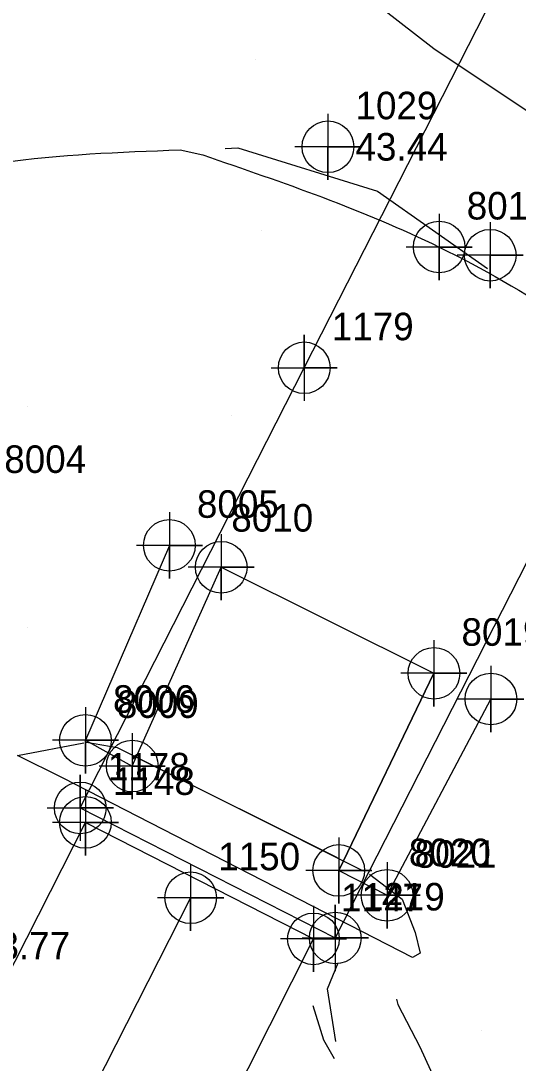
# Model space of a CAD drawing. Extents: x 2062781 to 2066835, y 358981 to 366501.
# Drawn here: x 2064250 to 2064295.2, y 361830.7 to 361925.3 of the extents above; entities that cross this region are included whole.
import ezdxf

# ---------------------------------------------------------------- set-up
doc = ezdxf.new("R2010")
doc.units = 0
for name, color, linetype in [('CTL Supplemental Horizontal and Vertical Cogo Elevation', 7, 'Continuous'), ('Exist Building Cogo Number', 7, 'Continuous'), ('Exist Building Cogo Point CELL', 7, 'Continuous'), ('Exist DTM Breakline', 7, 'Continuous'), ('Exist DTM Breakline Underwater Cogo Number', 7, 'Continuous'), ('Exist DTM Crownline', 7, 'Continuous'), ('Exist DTM Crownline Cogo Number', 7, 'Continuous'), ('Exist DTM Crownline Cogo Point CELL', 7, 'Continuous'), ('Exist DTM Regular Point CELL', 7, 'Continuous'), ('Exist DTM Ridgeline Cogo Elevation', 7, 'Continuous'), ('Exist DTM Ridgeline Cogo Number', 7, 'Continuous'), ('Exist Roads EOP', 7, 'Continuous'), ('Exist Roads EOP Cogo Number', 7, 'Continuous'), ('Exist Roads EOP Cogo Point CELL', 7, 'Continuous'), ('Exist Structure Major Deck Tunnel Box Culvert', 7, 'Continuous'), ('Exist Structure Major Deck Tunnel Box Culvert Cogo Number', 7, 'Continuous'), ('Exist Structure Major Deck Tunnel Box Culvert Cogo Point CELL', 7, 'Continuous'), ('PH Exist DTM Breakline', 7, 'Continuous'), ('PH Exist DTM Point', 7, 'Continuous')]:
    doc.layers.add(name, color=color, linetype=linetype)

msp = doc.modelspace()

# ---------------------------------------------------------------- linework, layer by layer
at = {"layer": 'Exist Building Cogo Point CELL'}
for points in [[(2064288.002, 361907.779), (2064288.002, 361901.779), (2064288.002, 361904.779), (2064291.002, 361904.779), (2064285.002, 361904.779)], [(2064288.002, 361907.779), (2064288.002, 361901.779), (2064288.002, 361904.779), (2064291.002, 361904.779), (2064285.002, 361904.779)], [(2064288.002, 361907.779), (2064288.002, 361901.779), (2064288.002, 361904.779), (2064291.002, 361904.779), (2064285.002, 361904.779)], [(2064263.51, 361880.695), (2064263.51, 361874.695), (2064263.51, 361877.695), (2064266.51, 361877.695), (2064260.51, 361877.695)], [(2064263.51, 361880.695), (2064263.51, 361874.695), (2064263.51, 361877.695), (2064266.51, 361877.695), (2064260.51, 361877.695)], [(2064263.51, 361880.695), (2064263.51, 361874.695), (2064263.51, 361877.695), (2064266.51, 361877.695), (2064260.51, 361877.695)], [(2064268.214, 361878.705), (2064268.214, 361872.705), (2064268.214, 361875.705), (2064271.214, 361875.705), (2064265.214, 361875.705)], [(2064268.214, 361878.705), (2064268.214, 361872.705), (2064268.214, 361875.705), (2064271.214, 361875.705), (2064265.214, 361875.705)], [(2064268.214, 361878.705), (2064268.214, 361872.705), (2064268.214, 361875.705), (2064271.214, 361875.705), (2064265.214, 361875.705)], [(2064287.527, 361869.076), (2064287.527, 361863.076), (2064287.527, 361866.076), (2064290.527, 361866.076), (2064284.527, 361866.076)], [(2064287.527, 361869.076), (2064287.527, 361863.076), (2064287.527, 361866.076), (2064290.527, 361866.076), (2064284.527, 361866.076)], [(2064287.527, 361869.076), (2064287.527, 361863.076), (2064287.527, 361866.076), (2064290.527, 361866.076), (2064284.527, 361866.076)], [(2064292.696, 361866.741), (2064292.696, 361860.741), (2064292.696, 361863.741), (2064295.696, 361863.741), (2064289.696, 361863.741)], [(2064292.696, 361866.741), (2064292.696, 361860.741), (2064292.696, 361863.741), (2064295.696, 361863.741), (2064289.696, 361863.741)], [(2064292.696, 361866.741), (2064292.696, 361860.741), (2064292.696, 361863.741), (2064295.696, 361863.741), (2064289.696, 361863.741)], [(2064255.891, 361862.993), (2064255.891, 361856.993), (2064255.891, 361859.993), (2064258.891, 361859.993), (2064252.891, 361859.993)], [(2064255.891, 361862.993), (2064255.891, 361856.993), (2064255.891, 361859.993), (2064258.891, 361859.993), (2064252.891, 361859.993)], [(2064255.891, 361862.993), (2064255.891, 361856.993), (2064255.891, 361859.993), (2064258.891, 361859.993), (2064252.891, 361859.993)], [(2064260.142, 361860.657), (2064260.142, 361854.657), (2064260.142, 361857.657), (2064263.142, 361857.657), (2064257.142, 361857.657)], [(2064260.142, 361860.657), (2064260.142, 361854.657), (2064260.142, 361857.657), (2064263.142, 361857.657), (2064257.142, 361857.657)], [(2064260.142, 361860.657), (2064260.142, 361854.657), (2064260.142, 361857.657), (2064263.142, 361857.657), (2064257.142, 361857.657)], [(2064278.888, 361851.177), (2064278.888, 361845.177), (2064278.888, 361848.177), (2064281.888, 361848.177), (2064275.888, 361848.177)], [(2064278.888, 361851.177), (2064278.888, 361845.177), (2064278.888, 361848.177), (2064281.888, 361848.177), (2064275.888, 361848.177)], [(2064278.888, 361851.177), (2064278.888, 361845.177), (2064278.888, 361848.177), (2064281.888, 361848.177), (2064275.888, 361848.177)], [(2064283.269, 361848.919), (2064283.269, 361842.919), (2064283.269, 361845.919), (2064286.269, 361845.919), (2064280.269, 361845.919)], [(2064283.269, 361848.919), (2064283.269, 361842.919), (2064283.269, 361845.919), (2064286.269, 361845.919), (2064280.269, 361845.919)], [(2064283.269, 361848.919), (2064283.269, 361842.919), (2064283.269, 361845.919), (2064286.269, 361845.919), (2064280.269, 361845.919)]]:
    msp.add_lwpolyline(points, dxfattribs=at)
for centre in [(2064288.002, 361904.779), (2064288.002, 361904.779), (2064288.002, 361904.779), (2064263.51, 361877.695), (2064263.51, 361877.695), (2064263.51, 361877.695), (2064268.214, 361875.705), (2064268.214, 361875.705), (2064268.214, 361875.705), (2064287.527, 361866.076), (2064287.527, 361866.076), (2064287.527, 361866.076), (2064292.696, 361863.741), (2064292.696, 361863.741), (2064292.696, 361863.741), (2064255.891, 361859.993), (2064255.891, 361859.993), (2064255.891, 361859.993), (2064260.142, 361857.657), (2064260.142, 361857.657), (2064260.142, 361857.657), (2064278.888, 361848.177), (2064278.888, 361848.177), (2064278.888, 361848.177), (2064283.269, 361845.919), (2064283.269, 361845.919), (2064283.269, 361845.919)]:
    msp.add_circle(centre, 2.344, dxfattribs=at)
at = {"layer": 'Exist DTM Breakline'}
msp.add_line((2064264.497, 361913.599), (2064266.546, 361913.136), dxfattribs=at)
msp.add_lwpolyline([(2064263.51, 361877.695), (2064255.891, 361859.993), (2064260.142, 361857.657), (2064268.214, 361875.705), (2064287.527, 361866.076), (2064278.888, 361848.177), (2064283.269, 361845.919), (2064292.696, 361863.741)], dxfattribs=at)
for points in [[(2064215.541, 361889.106), (2064233.879, 361907.894), (2064264.497, 361913.599)], [(2064266.546, 361913.136), (2064288.002, 361904.779), (2064309.887, 361890.42), (2064319.889, 361881.154), (2064333.541, 361855.73), (2064330.951, 361847.853)]]:
    msp.add_spline(points, degree=3, dxfattribs=at)
at = {"layer": 'Exist DTM Breakline Underwater Cogo Number'}
for points in [[(2064260.142, 361857.657), (2064268.214, 361875.705)], [(2064260.142, 361857.657), (2064268.214, 361875.705)], [(2064260.142, 361857.657), (2064268.214, 361875.705)], [(2064278.888, 361848.177), (2064287.527, 361866.076)], [(2064278.888, 361848.177), (2064287.527, 361866.076)], [(2064278.888, 361848.177), (2064287.527, 361866.076)], [(2064283.269, 361845.919), (2064292.696, 361863.741)], [(2064283.269, 361845.919), (2064292.696, 361863.741)], [(2064283.269, 361845.919), (2064292.696, 361863.741)], [(2064255.891, 361859.993), (2064260.142, 361857.657)], [(2064255.891, 361859.993), (2064260.142, 361857.657)], [(2064255.891, 361859.993), (2064260.142, 361857.657)], [(2064255.987, 361859.818), (2064258.758, 361859.346)], [(2064255.987, 361859.818), (2064258.758, 361859.346)], [(2064255.987, 361859.818), (2064258.758, 361859.346)], [(2064258.758, 361859.346), (2064281.109, 361848.146)], [(2064258.758, 361859.346), (2064281.109, 361848.146)], [(2064258.758, 361859.346), (2064281.109, 361848.146)], [(2064258.758, 361859.346), (2064281.109, 361848.146)], [(2064258.758, 361859.346), (2064281.109, 361848.146)], [(2064258.758, 361859.346), (2064281.109, 361848.146)], [(2064281.691, 361847.855), (2064284.649, 361845.562)], [(2064281.691, 361847.855), (2064284.649, 361845.562)], [(2064281.691, 361847.855), (2064284.649, 361845.562)]]:
    msp.add_lwpolyline(points, dxfattribs=at)
at = {"layer": 'Exist DTM Crownline'}
msp.add_lwpolyline([(2064265.441, 361845.695), (2064239.974, 361795.637), (2064213.324, 361743.862), (2064188.563, 361695.075), (2064163.474, 361645.604), (2064134.868, 361589.208), (2064123.648, 361567.027), (2064102.768, 361525.754), (2064081.502, 361483.764), (2064060.491, 361443.216), (2064039.785, 361402.117), (2064017.952, 361359.285), (2063998.021, 361320.112), (2063977.861, 361280.752), (2063957.656, 361241.435), (2063938.488, 361203.846), (2063917.61, 361163.02), (2063896.2, 361120.913), (2063873.972, 361077.232), (2063852.927, 361035.552), (2063832.77, 360995.688), (2063813.378, 360956.989), (2063791.843, 360915.199), (2063771.297, 360874.466)], dxfattribs=at)
at = {"layer": 'Exist DTM Crownline Cogo Point CELL'}
msp.add_lwpolyline([(2064265.441, 361848.695), (2064265.441, 361842.695), (2064265.441, 361845.695), (2064268.441, 361845.695), (2064262.441, 361845.695)], dxfattribs=at)
msp.add_lwpolyline([(2064265.441, 361848.695), (2064265.441, 361842.695), (2064265.441, 361845.695), (2064268.441, 361845.695), (2064262.441, 361845.695)], dxfattribs=at)
msp.add_lwpolyline([(2064265.441, 361848.695), (2064265.441, 361842.695), (2064265.441, 361845.695), (2064268.441, 361845.695), (2064262.441, 361845.695)], dxfattribs=at)
msp.add_circle((2064265.441, 361845.695), 2.344, dxfattribs=at)
msp.add_circle((2064265.441, 361845.695), 2.344, dxfattribs=at)
msp.add_circle((2064265.441, 361845.695), 2.344, dxfattribs=at)
at = {"layer": 'Exist DTM Regular Point CELL'}
for points in [[(2064277.905, 361916.879), (2064277.905, 361910.879), (2064277.905, 361913.879), (2064280.905, 361913.879), (2064274.905, 361913.879)], [(2064292.633, 361907.037), (2064292.633, 361901.037), (2064292.633, 361904.037), (2064295.633, 361904.037), (2064289.633, 361904.037)]]:
    msp.add_lwpolyline(points, dxfattribs=at)
for centre in [(2064277.905, 361913.879), (2064292.633, 361904.037)]:
    msp.add_circle(centre, 2.344, dxfattribs=at)
at = {"layer": 'Exist Roads EOP'}
for points in [[(2063947.544, 361247.655), (2063967.277, 361286.12), (2063986.626, 361323.879), (2064008.237, 361366.151), (2064030.201, 361409.405), (2064050.535, 361448.686), (2064070.623, 361487.87), (2064093.973, 361533.433), (2064113.626, 361572.45), (2064134.872, 361614.055), (2064156.049, 361655.626), (2064176.927, 361697.028), (2064198.396, 361739.791), (2064219.665, 361781.226), (2064239.904, 361821.078), (2064255.886, 361852.537)], [(2064255.886, 361852.537), (2064276.589, 361841.965)], [(2063968.74, 361236.858), (2063988.59, 361275.837), (2064007.944, 361313.553), (2064029.338, 361355.45), (2064050.744, 361397.355), (2064071.707, 361438.157), (2064092.469, 361479.256), (2064113.842, 361521.244), (2064134.238, 361561.364), (2064154.674, 361602.171), (2064176.641, 361645.096), (2064197.635, 361686.254), (2064219.165, 361728.913), (2064239.98, 361769.728), (2064260.768, 361810.546), (2064276.589, 361841.965)]]:
    msp.add_lwpolyline(points, dxfattribs=at)
at = {"layer": 'Exist Roads EOP Cogo Point CELL'}
for points in [[(2064255.886, 361855.537), (2064255.886, 361849.537), (2064255.886, 361852.537), (2064258.886, 361852.537), (2064252.886, 361852.537)], [(2064255.886, 361855.537), (2064255.886, 361849.537), (2064255.886, 361852.537), (2064258.886, 361852.537), (2064252.886, 361852.537)], [(2064255.886, 361855.537), (2064255.886, 361849.537), (2064255.886, 361852.537), (2064258.886, 361852.537), (2064252.886, 361852.537)], [(2064276.589, 361844.965), (2064276.589, 361838.965), (2064276.589, 361841.965), (2064279.589, 361841.965), (2064273.589, 361841.965)], [(2064276.589, 361844.965), (2064276.589, 361838.965), (2064276.589, 361841.965), (2064279.589, 361841.965), (2064273.589, 361841.965)], [(2064276.589, 361844.965), (2064276.589, 361838.965), (2064276.589, 361841.965), (2064279.589, 361841.965), (2064273.589, 361841.965)]]:
    msp.add_lwpolyline(points, dxfattribs=at)
for centre in [(2064255.886, 361852.537), (2064255.886, 361852.537), (2064255.886, 361852.537), (2064276.589, 361841.965), (2064276.589, 361841.965), (2064276.589, 361841.965)]:
    msp.add_circle(centre, 2.344, dxfattribs=at)
at = {"layer": 'Exist Structure Major Deck Tunnel Box Culvert'}
for points in [[(2064255.422, 361853.855), (2064275.75, 361893.814), (2064296.145, 361933.851), (2064307.578, 361956.226), (2064318.893, 361978.585), (2064330.212, 362000.831), (2064341.527, 362023.165), (2064352.902, 362045.347), (2064364.197, 362067.745), (2064375.5, 362089.928), (2064386.872, 362112.26), (2064398.186, 362134.56), (2064409.529, 362156.834), (2064420.835, 362179.06), (2064432.185, 362201.493), (2064460.198, 362256.323), (2064487.426, 362309.984), (2064514.606, 362363.362), (2064541.873, 362416.975), (2064569.019, 362470.342), (2064596.257, 362523.951)], [(2064619.366, 362512.066), (2064592.261, 362458.715), (2064565.104, 362405.298), (2064537.774, 362351.702), (2064510.645, 362298.319), (2064483.351, 362244.689), (2064455.325, 362189.72), (2064443.941, 362167.394), (2064432.685, 362145.076), (2064421.276, 362122.774), (2064409.977, 362100.464), (2064398.633, 362078.317), (2064387.391, 362056.016), (2064375.974, 362033.721), (2064364.698, 362011.429), (2064353.294, 361989.059), (2064342.006, 361966.807), (2064330.655, 361944.545), (2064319.349, 361922.184), (2064299.022, 361882.167), (2064278.571, 361842.045)], [(2064255.422, 361853.855), (2064278.571, 361842.045)]]:
    msp.add_lwpolyline(points, dxfattribs=at)
at = {"layer": 'Exist Structure Major Deck Tunnel Box Culvert Cogo Point CELL'}
for points in [[(2064272.75, 361893.814), (2064278.75, 361893.814), (2064275.75, 361893.814), (2064275.75, 361896.814), (2064275.75, 361890.814)], [(2064272.75, 361893.814), (2064278.75, 361893.814), (2064275.75, 361893.814), (2064275.75, 361896.814), (2064275.75, 361890.814)], [(2064272.75, 361893.814), (2064278.75, 361893.814), (2064275.75, 361893.814), (2064275.75, 361896.814), (2064275.75, 361890.814)], [(2064252.422, 361853.855), (2064258.422, 361853.855), (2064255.422, 361853.855), (2064255.422, 361856.855), (2064255.422, 361850.855)], [(2064252.422, 361853.855), (2064258.422, 361853.855), (2064255.422, 361853.855), (2064255.422, 361856.855), (2064255.422, 361850.855)], [(2064252.422, 361853.855), (2064258.422, 361853.855), (2064255.422, 361853.855), (2064255.422, 361856.855), (2064255.422, 361850.855)], [(2064275.571, 361842.045), (2064281.571, 361842.045), (2064278.571, 361842.045), (2064278.571, 361845.045), (2064278.571, 361839.045)], [(2064275.571, 361842.045), (2064281.571, 361842.045), (2064278.571, 361842.045), (2064278.571, 361845.045), (2064278.571, 361839.045)], [(2064275.571, 361842.045), (2064281.571, 361842.045), (2064278.571, 361842.045), (2064278.571, 361845.045), (2064278.571, 361839.045)]]:
    msp.add_lwpolyline(points, dxfattribs=at)
for centre in [(2064275.75, 361893.814), (2064275.75, 361893.814), (2064275.75, 361893.814), (2064255.422, 361853.855), (2064255.422, 361853.855), (2064255.422, 361853.855), (2064278.571, 361842.045), (2064278.571, 361842.045), (2064278.571, 361842.045)]:
    msp.add_circle(centre, 2.344, dxfattribs=at)
at = {"layer": 'PH Exist DTM Breakline'}
for points in [[(2064347.083, 361899.761), (2064335.275, 361906.481), (2064323.58, 361907.86), (2064312.696, 361908.495), (2064297.609, 361916.012), (2064287.507, 361922.765), (2064282.794, 361926.437), (2064274.666, 361928.184), (2064265.742, 361929.274), (2064257.515, 361933.269), (2064251.469, 361939.596), (2064249.242, 361944.516), (2064247.438, 361949.521), (2064245.074, 361952.312), (2064238.503, 361956.154), (2064230.646, 361959.034), (2064225.831, 361961.996), (2064221.373, 361966.682)], [(2064268.559, 361913.724), (2064269.711, 361913.791), (2064282.408, 361909.839), (2064292.401, 361902.818)], [(2064285.588, 361840.274), (2064253.872, 361856.547), (2064249.728, 361858.623), (2064255.733, 361859.77)], [(2064260.86, 361858.293), (2064278.727, 361849.34)], [(2064283.878, 361846.159), (2064284.649, 361845.562), (2064285.828, 361842.539), (2064286.276, 361840.666), (2064285.588, 361840.274)], [(2064278.624, 361832.651), (2064277.851, 361837.435), (2064278.825, 361839.801)], [(2064284.114, 361836.487), (2064284.238, 361836.01), (2064286.247, 361832.171), (2064287.697, 361828.992), (2064288.234, 361824.158), (2064290.831, 361816.854), (2064290.249, 361808.522), (2064287.434, 361797.589), (2064283.387, 361789.006), (2064278.565, 361782.757), (2064273.608, 361777.504), (2064267.042, 361768.028), (2064261.236, 361758.128), (2064253.467, 361745.07), (2064247.223, 361736.911)], [(2064276.531, 361835.921), (2064277.514, 361832.806), (2064278.482, 361831.089)]]:
    msp.add_lwpolyline(points, dxfattribs=at)
at = {"layer": 'PH Exist DTM Point'}
for p, q in [((2064271.335, 361921.786), (2064271.335, 361921.786)), ((2064271.876, 361906.259), (2064271.876, 361906.259)), ((2064250.647, 361890.274), (2064250.647, 361890.274)), ((2064269.113, 361889.501), (2064269.113, 361889.501)), ((2064250.647, 361870.274), (2064250.647, 361870.274)), ((2064290.647, 361850.274), (2064290.647, 361850.274)), ((2064291.882, 361833.608), (2064291.882, 361833.608))]:
    msp.add_line(p, q, dxfattribs=at)

# ---------------------------------------------------------------- texts
at = {"layer": 'CTL Supplemental Horizontal and Vertical Cogo Elevation'}
msp.add_text('83.77', height=2.5, dxfattribs=at).set_placement((2064246.131, 361840.101))
at = {"layer": 'Exist Building Cogo Number'}
for s, p in [('8014', (2064290.502, 361907.279)), ('8014', (2064290.502, 361907.279)), ('8014', (2064290.502, 361907.279)), ('8004', (2064248.52, 361884.269)), ('8004', (2064248.52, 361884.269)), ('8004', (2064248.52, 361884.269)), ('8005', (2064266.01, 361880.195)), ('8005', (2064266.01, 361880.195)), ('8005', (2064266.01, 361880.195)), ('8010', (2064269.13, 361878.941)), ('8010', (2064269.13, 361878.941)), ('8010', (2064269.13, 361878.941)), ('8019', (2064290.027, 361868.576)), ('8019', (2064290.027, 361868.576)), ('8019', (2064290.027, 361868.576)), ('8006', (2064258.391, 361862.493)), ('8006', (2064258.391, 361862.493)), ('8006', (2064258.391, 361862.493)), ('8009', (2064258.739, 361862.024)), ('8009', (2064258.739, 361862.024)), ('8009', (2064258.739, 361862.024)), ('8020', (2064285.249, 361848.564)), ('8020', (2064285.249, 361848.564)), ('8020', (2064285.249, 361848.564)), ('8021', (2064285.769, 361848.419)), ('8021', (2064285.769, 361848.419)), ('8021', (2064285.769, 361848.419))]:
    msp.add_text(s, height=2.5, dxfattribs=at).set_placement(p)
at = {"layer": 'Exist DTM Crownline Cogo Number'}
msp.add_text('1150', height=2.5, dxfattribs=at).set_placement((2064267.941, 361848.195))
msp.add_text('1150', height=2.5, dxfattribs=at).set_placement((2064267.941, 361848.195))
msp.add_text('1150', height=2.5, dxfattribs=at).set_placement((2064267.941, 361848.195))
at = {"layer": 'Exist DTM Ridgeline Cogo Elevation'}
msp.add_text('43.44', height=2.5, dxfattribs=at).set_placement((2064280.405, 361912.629))
at = {"layer": 'Exist DTM Ridgeline Cogo Number'}
msp.add_text('1029', height=2.5, dxfattribs=at).set_placement((2064280.405, 361916.379))
at = {"layer": 'Exist Roads EOP Cogo Number'}
for s, p in [('1148', (2064258.386, 361855.037)), ('1148', (2064258.386, 361855.037)), ('1148', (2064258.386, 361855.037)), ('1147', (2064279.089, 361844.465)), ('1147', (2064279.089, 361844.465)), ('1147', (2064279.089, 361844.465))]:
    msp.add_text(s, height=2.5, dxfattribs=at).set_placement(p)
at = {"layer": 'Exist Structure Major Deck Tunnel Box Culvert Cogo Number'}
for s, p in [('1179', (2064278.25, 361896.314)), ('1179', (2064278.25, 361896.314)), ('1179', (2064278.25, 361896.314)), ('1178', (2064257.922, 361856.355)), ('1178', (2064257.922, 361856.355)), ('1178', (2064257.922, 361856.355)), ('1219', (2064281.071, 361844.545)), ('1219', (2064281.071, 361844.545)), ('1219', (2064281.071, 361844.545))]:
    msp.add_text(s, height=2.5, dxfattribs=at).set_placement(p)

doc.saveas('drawing.dxf')
